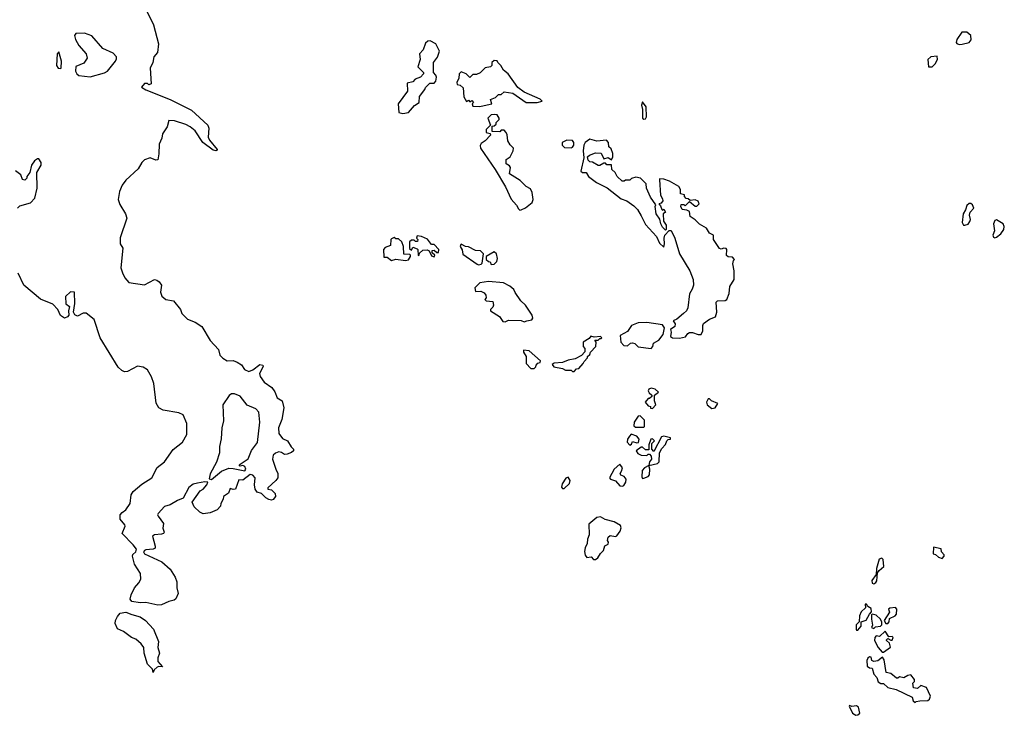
# Model space of a CAD drawing. Extents: x 2106670 to 2323771, y 35271 to 224896.
# Tile 391 of 419: x 2249730 to 2256630, y 205831 to 210705. Entities that reach past the tile are written whole.
import ezdxf

# ---------------------------------------------------------------- set-up
doc = ezdxf.new("R2010")
doc.units = 0

msp = doc.modelspace()

# ---------------------------------------------------------------- linework, layer by layer
at = {"layer": '0CON20XD'}
for points in [[(2250596, 210815), (2250667.7, 210667.7), (2250703.3, 210535), (2250696.2, 210475), (2250670, 210445), (2250662.5, 210405), (2250643.9, 210366.1), (2250652.5, 210255), (2250635, 210247.5), (2250625, 210257.5), (2250605, 210257.5), (2250583, 210233), (2250615, 210212.5), (2250785, 210146.6), (2250935, 210070.7), (2251048.6, 209965), (2251056.7, 209945), (2251051.5, 209881.5), (2251060.8, 209860.8), (2251113.8, 209795), (2251112.5, 209787.5), (2251105, 209786.2), (2251085, 209791.4), (2251014.2, 209845), (2250960.6, 209925), (2250924.2, 209955), (2250895, 209971.1), (2250815, 209995.5), (2250775, 209998), (2250764.3, 209955), (2250731.2, 209905), (2250726, 209875), (2250707.3, 209832.7), (2250705.7, 209764.3), (2250697.5, 209722.5), (2250685, 209720), (2250645, 209736.2), (2250605, 209723.3), (2250585.9, 209704.1), (2250561.2, 209658.8), (2250475, 209581.2), (2250448.8, 209545), (2250428.8, 209501.2), (2250420, 209445), (2250430.9, 209410.9), (2250471.4, 209345), (2250480, 209315), (2250433, 209177), (2250434.3, 209134.3), (2250452, 209105), (2250437.7, 208965), (2250450.7, 208930.7)], [(2250225, 210304.2), (2250325, 210332.5), (2250345.8, 210344.2), (2250402.5, 210415), (2250409.3, 210430.7), (2250407.5, 210445), (2250385, 210470), (2250313.6, 210503.6), (2250235, 210592.5), (2250185, 210610), (2250123, 210607), (2250113.3, 210595), (2250121.2, 210565), (2250144.2, 210524.2), (2250196.7, 210465), (2250203.8, 210435), (2250178.8, 210401.2), (2250124, 210376), (2250121.2, 210345), (2250131.2, 210325), (2250145, 210314), (2250225, 210304.2)], [(2256315, 210530), (2256335, 210532.5), (2256385, 210544.2), (2256397.4, 210562.6), (2256395.7, 210595), (2256367.9, 210617.9), (2256332.8, 210617.2), (2256297.5, 210565), (2256293.8, 210545), (2256298.6, 210538.6), (2256315, 210530)], [(2252415, 210046.9), (2252455, 210054.3), (2252497, 210103), (2252530, 210125), (2252533, 210167), (2252570, 210215), (2252575, 210230), (2252605, 210260), (2252635, 210260), (2252647, 210273), (2252651.7, 210301.7), (2252647, 210317), (2252630, 210335), (2252630, 210405), (2252657, 210443), (2252672.5, 210485), (2252646.4, 210536.4), (2252607, 210557), (2252590, 210555), (2252575, 210540), (2252557, 210493), (2252532.5, 210465), (2252537.5, 210425), (2252520, 210375), (2252560, 210335), (2252560, 210325), (2252538.3, 210301.7), (2252501.7, 210288.3), (2252485, 210270), (2252445, 210260), (2252447, 210203), (2252383.3, 210115), (2252386.2, 210055), (2252415, 210046.9)], [(2250015, 210362.5), (2250020, 210365), (2250022.5, 210415), (2250005, 210480), (2249993.3, 210465), (2249987.5, 210385), (2250000, 210365), (2250015, 210362.5)], [(2252955, 210097.5), (2252985, 210103.3), (2253040, 210115), (2253030, 210145), (2253065, 210160), (2253085, 210180), (2253105, 210180), (2253125, 210200), (2253185, 210190), (2253280, 210125), (2253355.7, 210124.3), (2253392.5, 210135), (2253377.7, 210147.7), (2253266.4, 210196.4), (2253220.7, 210230.7), (2253153.3, 210325), (2253120.7, 210350.7), (2253102.5, 210385), (2253080, 210405), (2253076.4, 210416.4), (2253055, 210420), (2253040, 210405), (2253040, 210385), (2253030, 210375), (2252991.7, 210368.3), (2252957, 210333), (2252931.7, 210321.7), (2252905, 210320), (2252885, 210300), (2252860, 210325), (2252825, 210340), (2252810, 210325), (2252807.5, 210295), (2252793.3, 210265), (2252795, 210250), (2252817, 210247), (2252837, 210227), (2252842.5, 210165), (2252861.7, 210131.7), (2252875, 210140), (2252885, 210130), (2252898.3, 210138.3), (2252910, 210125), (2252900, 210115), (2252905, 210100), (2252955, 210097.5)], [(2256125, 210374), (2256146.2, 210395), (2256161.2, 210425), (2256158.8, 210448.8), (2256116.1, 210443.9), (2256093.8, 210425), (2256100, 210375), (2256125, 210374)], [(2254105, 210007.5), (2254115, 210010), (2254122.5, 210025), (2254120, 210095), (2254095, 210130), (2254087.5, 210105), (2254093.8, 210075), (2254093.8, 210015), (2254105, 210007.5)], [(2253235, 209370), (2253245, 209372.5), (2253275, 209386.7), (2253321.2, 209425), (2253328, 209445), (2253322.5, 209495), (2253309.3, 209519.3), (2253280, 209535), (2253238.3, 209578.3), (2253162.5, 209625), (2253169.3, 209669.3), (2253161.7, 209681.7), (2253140, 209695), (2253140, 209725), (2253167, 209743), (2253187.5, 209785), (2253190, 209805), (2253167, 209827), (2253150, 209855), (2253147, 209897), (2253140, 209915), (2253125, 209930), (2253105, 209930), (2253095, 209920), (2253041.7, 209921.7), (2253041.7, 209958.3), (2253055, 209960), (2253068.3, 209971.7), (2253070, 209985), (2253090, 210005), (2253090, 210015), (2253077.1, 210037.1), (2253055, 210041.4), (2253035, 210037.5), (2253010, 210015), (2253030, 209965), (2253000, 209935), (2253000, 209915), (2253028.3, 209908.3), (2253030, 209895), (2252993, 209857), (2252963.3, 209836.7), (2252957, 209823), (2252958.8, 209805), (2253063.3, 209655), (2253134, 209534), (2253175, 209447.5), (2253212.5, 209405), (2253225, 209380), (2253235, 209370)], [(2253595, 209807.5), (2253605, 209812.5), (2253613.3, 209825), (2253612.5, 209845), (2253605, 209857.5), (2253565, 209860), (2253532.5, 209845), (2253532.5, 209825), (2253548.3, 209808.3), (2253595, 209807.5)], [(2254355, 208473.8), (2254397, 208483), (2254413.6, 208506.4), (2254425, 208512.5), (2254445, 208512.5), (2254485, 208498), (2254505, 208500), (2254518.8, 208525), (2254517, 208563), (2254522.5, 208575), (2254565, 208606.7), (2254606.1, 208623.9), (2254616.7, 208655), (2254610, 208725), (2254620, 208735), (2254675, 208737.5), (2254686.4, 208743.6), (2254703, 208787), (2254707.5, 208835), (2254736.7, 208885), (2254736.7, 208945), (2254727.5, 208995), (2254732.5, 209017.5), (2254740, 209025), (2254725, 209040), (2254695, 209042.5), (2254683.6, 209053.6), (2254686.7, 209095), (2254680.7, 209100.7), (2254665, 209103.8), (2254645, 209097.5), (2254635, 209102.5), (2254593.3, 209165), (2254592.5, 209195), (2254565, 209210), (2254543, 209243), (2254495, 209272.5), (2254465, 209303.3), (2254430, 209325), (2254425, 209360), (2254405, 209370), (2254372.5, 209375), (2254363.3, 209395), (2254365, 209410), (2254385, 209410), (2254395, 209400), (2254425, 209430), (2254465, 209397.5), (2254475, 209397.5), (2254492.5, 209415), (2254485, 209432.5), (2254465, 209443.3), (2254428.3, 209438.3), (2254415, 209450), (2254401.7, 209451.7), (2254390, 209465), (2254388.3, 209478.3), (2254360, 209485), (2254360, 209515), (2254350, 209535), (2254285, 209572.5), (2254245, 209587.5), (2254215, 209590), (2254213, 209583), (2254220, 209475), (2254235, 209450), (2254236.2, 209435), (2254225, 209420), (2254210, 209415), (2254221.7, 209401.7), (2254230, 209375), (2254235, 209370), (2254245, 209377.5), (2254256.7, 209355), (2254240, 209345), (2254243, 209293), (2254260, 209265), (2254260, 209235), (2254255, 209230), (2254235, 209250), (2254222.5, 209275), (2254217, 209307), (2254190, 209345), (2254182.5, 209395), (2254187.5, 209407.5), (2254151.2, 209461.2), (2254122.5, 209525), (2254120, 209555), (2254080, 209595), (2254048.3, 209601.7), (2254018.3, 209591.7), (2254005, 209580), (2253975, 209580), (2253967, 209573), (2253953, 209573), (2253917, 209607), (2253902.5, 209635), (2253880, 209655), (2253878.3, 209688.3), (2253845, 209687.5), (2253835, 209700), (2253825, 209700), (2253795, 209682.5), (2253785, 209682.5), (2253745, 209707.5), (2253725, 209710), (2253715, 209720), (2253710, 209745), (2253723.3, 209756.7), (2253765, 209772.5), (2253805, 209770), (2253825, 209730), (2253855, 209740), (2253878.3, 209721.7), (2253886.4, 209743.6), (2253886.4, 209766.4), (2253875, 209800), (2253860, 209815), (2253857.5, 209845), (2253841.7, 209861.7), (2253775, 209853.8), (2253725, 209866.7), (2253692.5, 209845), (2253683.1, 209825), (2253678, 209785), (2253683.6, 209736.4), (2253662.9, 209642.9), (2253675, 209633.3), (2253700, 209635), (2253717.5, 209605), (2253773.3, 209565), (2253847.3, 209527.3), (2253945, 209450), (2253985.8, 209435.8), (2254035, 209400), (2254060, 209375), (2254085, 209330), (2254115, 209268.8), (2254192.5, 209185), (2254215, 209140), (2254245, 209110), (2254250, 209135), (2254246.7, 209175), (2254252.5, 209195), (2254281.7, 209228.3), (2254295, 209227.5), (2254322.5, 209175), (2254353.8, 209065), (2254425.8, 208945.8), (2254450, 208885), (2254452.5, 208845), (2254443.6, 208816.4), (2254423.3, 208783.3), (2254412.5, 208685), (2254402.5, 208665), (2254382.5, 208645), (2254335, 208606.7), (2254310, 208595), (2254323.8, 208573.8), (2254322, 208555), (2254290, 208535), (2254296, 208516), (2254290, 208485), (2254305, 208476.7), (2254355, 208473.8)], [(2249713.8, 209385), (2249730.5, 209399.5), (2249805, 209422), (2249835.6, 209455), (2249852.9, 209525), (2249850, 209635), (2249880, 209685), (2249880, 209705), (2249865, 209730), (2249855, 209730), (2249833.3, 209715), (2249813.3, 209685), (2249800, 209635), (2249780, 209605), (2249780, 209595), (2249765, 209580), (2249750, 209585), (2249738.3, 209618.3), (2249700, 209645)], [(2256355, 209264.3), (2256377.9, 209272.1), (2256389.8, 209290.2), (2256394.2, 209305), (2256386.2, 209335), (2256391.2, 209355), (2256416, 209385), (2256408.1, 209408.1), (2256395, 209416.2), (2256385, 209416.2), (2256367.3, 209402.7), (2256357.9, 209372.1), (2256341.4, 209345), (2256334.4, 209284.4), (2256345, 209266.2), (2256355, 209264.3)], [(2256565, 209176.2), (2256575, 209182), (2256606.7, 209203.3), (2256626.7, 209235), (2256630.5, 209255), (2256623.4, 209273.4), (2256575, 209302.5), (2256563.3, 209296.7), (2256554, 209275), (2256562, 209225), (2256551.2, 209195), (2256555, 209180), (2256565, 209176.2)], [(2252435, 209017.5), (2252455, 209022.5), (2252470, 209045), (2252470, 209055), (2252465, 209060), (2252421.7, 209061.7), (2252420, 209115), (2252408.3, 209148.3), (2252385, 209170), (2252365, 209170), (2252355, 209177.5), (2252335, 209170), (2252330, 209165), (2252328.3, 209121.7), (2252291.7, 209108.3), (2252280, 209095), (2252281.7, 209041.7), (2252305, 209040), (2252335, 209017.5), (2252365, 209026.7), (2252435, 209017.5)], [(2252635, 209042.5), (2252640, 209055), (2252621.7, 209071.7), (2252621.7, 209088.3), (2252635, 209090), (2252652.5, 209072.5), (2252665, 209072.5), (2252667.5, 209095), (2252635, 209130), (2252615, 209130), (2252587, 209167), (2252545, 209186.7), (2252515, 209190), (2252510, 209175), (2252520, 209165), (2252518.3, 209151.7), (2252505, 209150), (2252495, 209160), (2252475, 209160), (2252461.7, 209148.3), (2252461.7, 209101.7), (2252475, 209090), (2252485, 209110), (2252515, 209100), (2252520, 209095), (2252521.7, 209051.7), (2252530, 209055), (2252531.7, 209068.3), (2252555, 209090), (2252585, 209092.5), (2252600, 209085), (2252615, 209050), (2252635, 209042.5)], [(2252945, 208987.5), (2252965, 208992.5), (2252971.7, 208998.3), (2252980, 209065), (2252960, 209085), (2252925, 209087.5), (2252875, 209113.3), (2252855, 209116.7), (2252825, 209132.5), (2252820.7, 209129.3), (2252817.5, 209115), (2252831.7, 209091.7), (2252835, 209062.5), (2252935, 208992.5), (2252945, 208987.5)], [(2253035, 208990), (2253055, 208992.5), (2253075, 209010), (2253078.8, 209031.2), (2253072.5, 209065), (2253055, 209077.5), (2253000, 209045), (2253000, 209025), (2253015, 209010), (2253028.3, 209008.3), (2253035, 208990)], [(2250450.7, 208930.7), (2250466.4, 208896.4), (2250495, 208864), (2250605, 208846.7), (2250675, 208883.3), (2250690.7, 208880.7), (2250707.7, 208867.7), (2250723.3, 208845), (2250715.8, 208795), (2250727.1, 208767.1), (2250755, 208743.3), (2250807.5, 208735), (2250857.5, 208675), (2250867.5, 208645), (2250905, 208607.1), (2250958.8, 208585), (2251006.2, 208555), (2251065, 208458), (2251123.3, 208395), (2251133.2, 208353.2), (2251153, 208333), (2251185, 208315.5), (2251225, 208317.5), (2251255, 208304.6), (2251285.3, 208285.3), (2251305, 208253.6), (2251335, 208240.8), (2251365, 208250.7), (2251412.2, 208287.8), (2251433.8, 208285), (2251437.1, 208275), (2251411.5, 208225), (2251416.4, 208205), (2251444.5, 208165), (2251496.6, 208126.6), (2251517.2, 208097.2), (2251535, 208055.6), (2251569.2, 208035), (2251581.5, 207985), (2251566.9, 207903.1), (2251544, 207846), (2251545.8, 207805), (2251570.8, 207770.8), (2251606, 207755), (2251632, 207712), (2251650, 207695), (2251648.8, 207685), (2251635, 207672), (2251605, 207660), (2251585, 207657.5), (2251565, 207673.3), (2251545, 207676.7), (2251521.7, 207668.3), (2251506.1, 207653.9), (2251502, 207625), (2251524.5, 207554.5), (2251540, 207525), (2251538.6, 207495), (2251526, 207475), (2251470, 207425), (2251470, 207415), (2251495, 207410), (2251520, 207385), (2251523.3, 207365), (2251506.4, 207343.6), (2251495, 207337.5), (2251475, 207344), (2251454, 207355), (2251425, 207384), (2251393.3, 207395), (2251381.2, 207415), (2251376, 207445), (2251380.8, 207495), (2251365, 207513.8), (2251345, 207517.5), (2251295, 207477.5), (2251265, 207480), (2251243.6, 207416.4), (2251225, 207412.5), (2251205, 207420), (2251193, 207387), (2251157.5, 207365), (2251156.2, 207345), (2251140, 207315), (2251137.5, 207295), (2251115, 207270), (2251065, 207248.8), (2251015, 207243.3), (2250993.6, 207253.6), (2250952.3, 207292.3), (2250938.8, 207325), (2250995, 207402.5), (2251016.7, 207415), (2251042.5, 207445), (2251047.5, 207465), (2251027, 207467), (2250975, 207456.9), (2250945, 207451.1), (2250915, 207427.5), (2250875, 207351.2), (2250835, 207335.6), (2250785, 207305.5), (2250745, 207293.6), (2250699.4, 207245), (2250695.8, 207235), (2250700.8, 207225), (2250737.1, 207175), (2250732.3, 207142.3), (2250743.3, 207115), (2250737.5, 207105), (2250725, 207100), (2250675, 207096), (2250660, 207085), (2250680.6, 207015), (2250678.9, 207001.1), (2250665, 206994.4), (2250615, 206991.1), (2250603.8, 206986.2), (2250598.1, 206975), (2250605, 206962.2), (2250726.7, 206906.7), (2250785, 206854), (2250818.6, 206798.6), (2250831.2, 206765), (2250831.9, 206725), (2250840.6, 206685), (2250825, 206646.2), (2250813.6, 206636.4), (2250775, 206628.9), (2250725, 206605.6), (2250697.6, 206602.4), (2250615, 206621.5), (2250575, 206619.6), (2250515, 206627.5), (2250504.4, 206645), (2250510.6, 206675), (2250535.6, 206725), (2250565, 206758.6), (2250577.9, 206785), (2250577.8, 206825), (2250535, 206888.6), (2250520, 206945), (2250522.2, 206957.8), (2250544.5, 206975.5), (2250547.5, 206995), (2250525, 207025.7), (2250447.5, 207105), (2250469.2, 207155), (2250466.3, 207166.3), (2250434.3, 207205), (2250434.3, 207235), (2250447.2, 207252.8), (2250475, 207270.8), (2250503.5, 207315), (2250511.4, 207375), (2250525, 207398.8), (2250585, 207449.2), (2250655, 207495.8), (2250693.8, 207566.2), (2250745, 207607.1), (2250806.2, 207693.8), (2250870, 207745), (2250901.1, 207798.9), (2250900.4, 207875), (2250875.6, 207935), (2250845, 207949.6), (2250735, 207967.9), (2250704.6, 207984.6), (2250687.5, 208017.5), (2250670.8, 208155), (2250653, 208203), (2250625, 208250.8), (2250595, 208269.6), (2250555, 208277.5), (2250485, 208240.6), (2250465, 208237.1), (2250445, 208245.7), (2250421.2, 208271.2), (2250292.9, 208475), (2250251.6, 208605), (2250195, 208648.2), (2250175, 208647.5), (2250135, 208628.6), (2250115.8, 208635.8), (2250108, 208655), (2250115.8, 208715.8), (2250115, 208796.7), (2250085, 208797.5), (2250050, 208765), (2250052.5, 208715), (2250080, 208695), (2250072.5, 208665), (2250073.3, 208635), (2250065, 208622.5), (2250045, 208613.3), (2250015, 208632.5), (2249996.7, 208675), (2249962.3, 208712.3), (2249875, 208745.8), (2249760, 208845), (2249719.8, 208929.8)], [(2253265, 208587.5), (2253285, 208594), (2253319.3, 208600.7), (2253326.7, 208613.3), (2253322.5, 208635), (2253276, 208705), (2253242, 208735), (2253202.2, 208792.2), (2253193.8, 208815), (2253165, 208838.8), (2253121.7, 208861.7), (2253015, 208871.2), (2252955, 208860), (2252920, 208825), (2252925, 208800), (2252961.7, 208801.7), (2252985, 208790), (2252997.5, 208775), (2253000, 208755), (2252990, 208745), (2253000, 208735), (2253045, 208730), (2253050, 208705), (2253045, 208690), (2253030, 208675), (2253030, 208665), (2253092.5, 208625), (2253115, 208590), (2253131.7, 208588.3), (2253155, 208600), (2253245, 208596.2), (2253265, 208587.5)], [(2254155, 208400), (2254167.5, 208415), (2254171.7, 208438.3), (2254209.7, 208460.3), (2254240, 208500), (2254250, 208545), (2254235, 208566.7), (2254125, 208583.8), (2254065, 208580), (2254017, 208563), (2253989.3, 208520.7), (2253938.3, 208491.7), (2253942.5, 208445), (2253965, 208421.2), (2253989.3, 208420.7), (2254011.7, 208438.3), (2254025, 208440), (2254040, 208435), (2254065, 208412.5), (2254155, 208400)], [(2253615, 208240), (2253631.7, 208258.3), (2253648.3, 208261.7), (2253680, 208295), (2253685, 208310), (2253710, 208335), (2253710, 208345), (2253725, 208360), (2253730, 208375), (2253767.5, 208415), (2253770, 208445), (2253761.7, 208458.3), (2253785, 208460), (2253795, 208470), (2253805, 208470), (2253810, 208475), (2253800, 208485), (2253755, 208480), (2253733, 208487), (2253720, 208470), (2253680, 208445), (2253680, 208415), (2253691.7, 208401.7), (2253691.7, 208378.3), (2253667, 208353), (2253622.5, 208327.5), (2253575, 208320), (2253535, 208302.5), (2253475, 208297.5), (2253461.7, 208288.3), (2253473, 208273), (2253535, 208260), (2253555, 208250), (2253595, 208250), (2253605, 208240), (2253615, 208240)], [(2253335, 208260), (2253348.3, 208271.7), (2253350, 208285), (2253361.7, 208298.3), (2253378.3, 208301.7), (2253380, 208315), (2253300, 208385), (2253261.7, 208388.3), (2253260, 208375), (2253280, 208345), (2253280, 208295), (2253311.7, 208261.7), (2253335, 208260)], [(2254165, 207980), (2254187.5, 208005), (2254180, 208035), (2254180, 208075), (2254207.5, 208095), (2254182.5, 208115), (2254155, 208124), (2254138.8, 208115), (2254134.3, 208104.3), (2254140.5, 208090.5), (2254160, 208075), (2254160, 208065), (2254145, 208050), (2254135, 208050), (2254112.5, 208025), (2254135, 208000), (2254150, 207995), (2254151.7, 207981.7), (2254165, 207980)], [(2251075, 207483.3), (2251145, 207542), (2251195, 207562), (2251225, 207561.2), (2251306.7, 207543.3), (2251313.8, 207555), (2251308.8, 207575), (2251295, 207581.2), (2251275, 207577.5), (2251267.5, 207585), (2251332, 207628), (2251355, 207686), (2251397.5, 207742.5), (2251412.6, 207885), (2251407.1, 207955), (2251385, 207979.2), (2251324, 208004), (2251275, 208066), (2251235, 208082.6), (2251215, 208082.5), (2251198, 208072), (2251153.1, 208005), (2251157.8, 207895), (2251145.6, 207845), (2251142.6, 207767.4), (2251129.4, 207715), (2251130.7, 207669.3), (2251108.5, 207605), (2251063.8, 207523.8), (2251057.5, 207487.5), (2251075, 207483.3)], [(2254580.7, 207980.7), (2254605, 207984.2), (2254622.5, 208015), (2254577.5, 208035), (2254565, 208047.5), (2254555, 208047.5), (2254544, 208025), (2254548.8, 208005), (2254580.7, 207980.7)], [(2254105, 207850), (2254110, 207855), (2254108.3, 207898.3), (2254078.3, 207928.3), (2254065, 207927.5), (2254037.5, 207885), (2254035, 207860), (2254045, 207850), (2254105, 207850)], [(2254005, 207723.3), (2254018.3, 207731.7), (2254025, 207750), (2254055, 207740), (2254066.7, 207743.3), (2254072.5, 207765), (2254055, 207787.5), (2254015, 207800), (2254003.9, 207786.1), (2253990, 207765), (2253986.7, 207745), (2254005, 207723.3)], [(2254095, 207490), (2254105, 207492.5), (2254135, 207503.3), (2254143.3, 207515), (2254146.2, 207556.2), (2254140, 207580), (2254200, 207595), (2254212.5, 207607.5), (2254215, 207670), (2254229.3, 207700.7), (2254255, 207727.5), (2254265.9, 207754.1), (2254275, 207763.3), (2254290, 207765), (2254290, 207775), (2254245, 207786), (2254228.8, 207781.2), (2254175, 207680), (2254160, 207695), (2254160, 207735), (2254180, 207755), (2254165, 207767.5), (2254152.5, 207765), (2254140, 207725), (2254138.3, 207691.7), (2254115, 207690), (2254095, 207710), (2254085, 207710), (2254050, 207685), (2254062.5, 207665), (2254085, 207653.3), (2254125, 207650), (2254135, 207660), (2254145, 207660), (2254156.4, 207646.4), (2254157.5, 207625), (2254143, 207607), (2254140, 207580), (2254110, 207565), (2254093.1, 207546.9), (2254090.7, 207500.7), (2254095, 207490)], [(2253953.9, 207436.1), (2253965, 207441.2), (2253978.8, 207465), (2253980, 207485), (2253967.5, 207505), (2253943.9, 207513.9), (2253937.5, 207525), (2253948.6, 207541.4), (2253953.8, 207565), (2253935, 207590), (2253896.7, 207555), (2253862.5, 207495), (2253870, 207485), (2253905, 207473.3), (2253935, 207438.8), (2253953.9, 207436.1)], [(2253545, 207420), (2253582.5, 207455), (2253587.5, 207475), (2253575, 207500), (2253557, 207493), (2253533, 207453), (2253528.3, 207428.3), (2253535, 207420), (2253545, 207420)], [(2253751.7, 206921.7), (2253765, 206922.5), (2253782.5, 206935), (2253800, 206965), (2253822.5, 206985), (2253831.7, 207018.3), (2253855, 207030), (2253857.5, 207045), (2253850, 207055), (2253855, 207080), (2253868.3, 207091.7), (2253905, 207082.5), (2253915, 207087.5), (2253938.3, 207121.7), (2253946.2, 207145), (2253939.5, 207159.5), (2253897, 207187), (2253833.6, 207203.6), (2253800.7, 207220.7), (2253775, 207216.7), (2253719.3, 207170.7), (2253722, 207095), (2253709.2, 207065), (2253708, 207035), (2253692.9, 207005), (2253688.3, 206978.3), (2253692.3, 206952.3), (2253705, 206937.5), (2253735, 206940), (2253751.7, 206921.7)], [(2256195, 206930), (2256210, 206945), (2256210, 206955), (2256190, 206975), (2256188.3, 206998.3), (2256135, 207010), (2256131.7, 206961.7), (2256148.3, 206958.3), (2256168.3, 206938.3), (2256195, 206930)], [(2255715, 206752.5), (2255729.3, 206760.7), (2255736.4, 206773.6), (2255741.7, 206828.3), (2255753.6, 206846.4), (2255787, 206873), (2255781.7, 206921.7), (2255771.7, 206931.7), (2255754.4, 206925), (2255735, 206860), (2255731.7, 206818.3), (2255702, 206775), (2255705, 206757.5), (2255715, 206752.5)], [(2255605, 206426.7), (2255626.7, 206455), (2255627.5, 206485), (2255662.5, 206497.5), (2255685, 206540), (2255700, 206555), (2255698.3, 206578.3), (2255673.3, 206593.3), (2255665, 206610), (2255655, 206610), (2255657, 206583), (2255628, 206555), (2255615, 206526.7), (2255614, 206485), (2255593.3, 206465), (2255593.1, 206433.1), (2255595, 206427.5), (2255605, 206426.7)], [(2250665, 206130), (2250660, 206155), (2250625, 206190), (2250602, 206265), (2250600, 206305), (2250581.7, 206331.7), (2250543.3, 206363.3), (2250513.8, 206375), (2250457.9, 206417.9), (2250415, 206436.2), (2250400, 206475), (2250400.6, 206495), (2250415, 206523.8), (2250435, 206545.7), (2250475, 206554.2), (2250515.9, 206535.9), (2250575, 206520.6), (2250611.2, 206495), (2250668.6, 206435), (2250703.3, 206346.7), (2250697.5, 206305), (2250710, 206265), (2250697, 206233), (2250697, 206207), (2250730, 206170), (2250705, 206172.5), (2250693, 206167), (2250671.7, 206148.3), (2250665, 206130)], [(2255715, 206440), (2255728.3, 206451.7), (2255763.6, 206456.4), (2255772.5, 206465), (2255773, 206483), (2255762.5, 206505), (2255733, 206533), (2255705, 206540), (2255700, 206535), (2255700, 206505), (2255707.5, 206462.5), (2255700, 206445), (2255715, 206440)], [(2255815, 206473.3), (2255822.5, 206485), (2255825, 206510), (2255865, 206527.5), (2255875, 206540), (2255877.5, 206575), (2255867, 206587), (2255828.3, 206581.7), (2255820, 206575), (2255827, 206553), (2255787.5, 206495), (2255800, 206475), (2255815, 206473.3)], [(2255785, 206272.5), (2255833, 206307), (2255826.7, 206336.7), (2255803.8, 206353.8), (2255805, 206360), (2255815, 206370), (2255835, 206356.7), (2255845, 206356.7), (2255851.2, 206375), (2255845, 206383.3), (2255821.7, 206381.7), (2255795, 206420), (2255755, 206382.5), (2255732.5, 206387.5), (2255723, 206377), (2255720, 206355), (2255745.9, 206305.9), (2255773.6, 206273.6), (2255785, 206272.5)], [(2256005, 205920), (2256012.5, 205927.5), (2256038.3, 205931.7), (2256095, 205933.3), (2256106.4, 205943.6), (2256112.5, 205965), (2256085.9, 206025.9), (2256045, 206040), (2256021.7, 206018.3), (2255993.6, 206023.6), (2255990, 206055), (2256001.7, 206068.3), (2256001.7, 206081.7), (2255975, 206113.3), (2255955, 206110), (2255926.4, 206093.6), (2255895, 206100), (2255885, 206090), (2255875, 206090), (2255835, 206122.5), (2255801.7, 206131.7), (2255789.3, 206219.3), (2255777, 206237), (2255745, 206212.5), (2255715, 206207.5), (2255702.5, 206215), (2255698.3, 206238.3), (2255685, 206240), (2255675, 206230), (2255667.5, 206215), (2255670, 206175), (2255685, 206162.5), (2255705, 206160), (2255715, 206120), (2255736.7, 206096.7), (2255747.5, 206065), (2255765, 206053.3), (2255785, 206052.5), (2255815, 206026.7), (2255871.7, 206011.7), (2255985, 205957.5), (2255991.7, 205931.7), (2256005, 205920)], [(2255590.7, 205830.7), (2255605, 205833.3), (2255617.5, 205845), (2255608.3, 205888.3), (2255595, 205897.5), (2255562.5, 205892.5), (2255545, 205900), (2255542.5, 205895), (2255567.5, 205845), (2255590.7, 205830.7)]]:
    msp.add_lwpolyline(points, dxfattribs=at)

doc.saveas('drawing.dxf')
